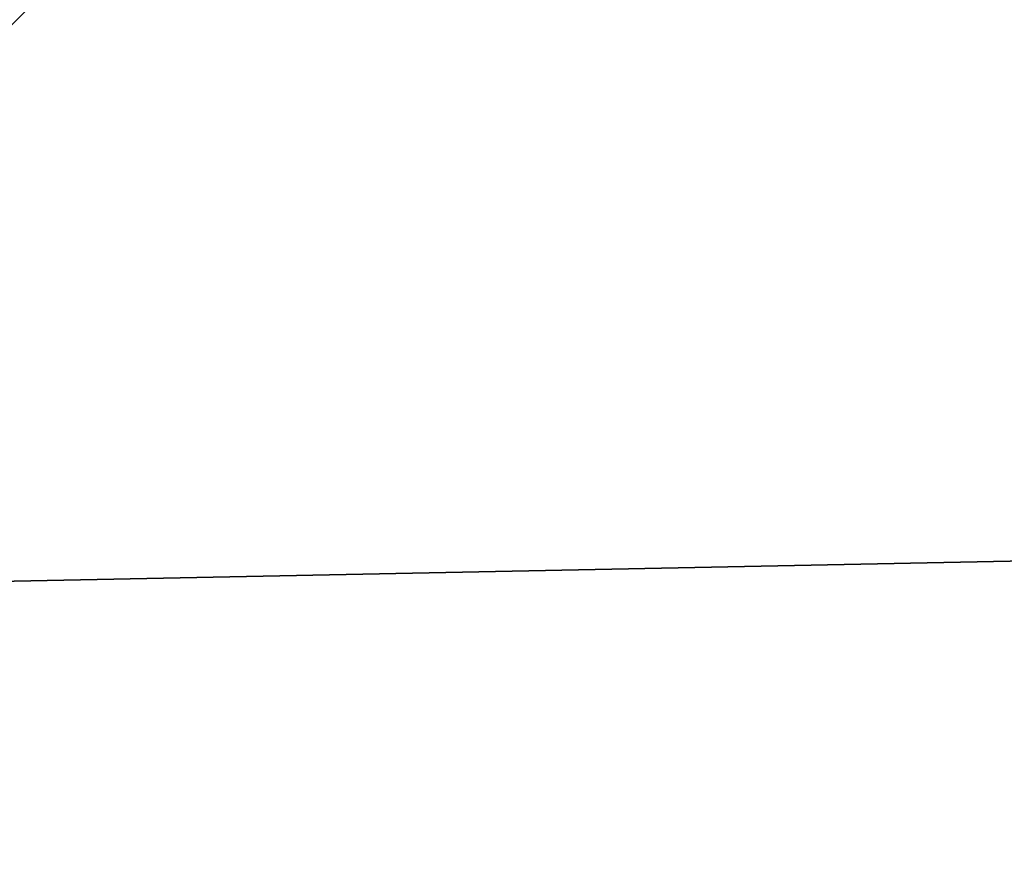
# Model space of a CAD drawing. Extents: x -200 to 200, y -703 to 625.
# Tile 356 of 656: x 2.746 to 3.047, y -509.26 to -509.005. Entities that reach past the tile are written whole.
import ezdxf

# ---------------------------------------------------------------- set-up
doc = ezdxf.new("R2010")
doc.units = 0
doc.header["$LTSCALE"] = 159.143519
for name, color, linetype in [('1709', 7, 'CONTINUOUS'), ('1710', 7, 'CONTINUOUS'), ('1712', 7, 'CONTINUOUS'), ('1730', 7, 'CONTINUOUS'), ('2585', 7, 'CONTINUOUS'), ('2594', 7, 'CONTINUOUS'), ('452', 7, 'CONTINUOUS'), ('733', 7, 'CONTINUOUS')]:
    doc.layers.add(name, color=color, linetype=linetype)

msp = doc.modelspace()

# ---------------------------------------------------------------- linework, layer by layer
at = {"layer": '1709', "color": 7, "linetype": 'CONTINUOUS'}
for points in [[(7.44854, -509.69086, 68.65), (0, -506.6, 68.65), (0, -508.14168, 68.65), (7.44854, -509.69086, 68.65)], [(7.44854, -509.69086, 68.65), (0, -508.14168, 68.65), (7.86264, -512.13076, 68.65), (7.44854, -509.69086, 68.65)]]:
    msp.add_3dface(points, dxfattribs=at)
at = {"layer": '1710', "color": 7, "linetype": 'CONTINUOUS'}
msp.add_3dface([(0, -507.5, 15.65), (7.55537, -511.03929, 15.65), (0, -510.4, 15.65), (0, -507.5, 15.65)], dxfattribs=at)
at = {"layer": '1712', "color": 7, "linetype": 'CONTINUOUS'}
for points in [[(0, -506.5, 56.75), (0, -506.5, 68.55), (7.52142, -509.61868, 68.55), (0, -506.5, 56.75)], [(0, -506.5, 16.65), (4.08968, -507.37289, 27.05004), (8.27287, -510.34274, 16.65), (0, -506.5, 16.65)], [(0, -506.5, 56.75), (7.52142, -509.61868, 68.55), (3.51969, -507.14302, 55.37323), (0, -506.5, 56.75)]]:
    msp.add_3dface(points, dxfattribs=at)
at = {"layer": '1730', "color": 7, "linetype": 'CONTINUOUS'}
for points in [[(0, -506.5, 16.65), (8.27287, -510.34274, 16.65), (0, -506.79289, 15.94289), (0, -506.5, 16.65)], [(8.27287, -510.34274, 16.65), (0, -507.5, 15.65), (0, -506.79289, 15.94289), (8.27287, -510.34274, 16.65)], [(7.55537, -511.03929, 15.65), (0, -507.5, 15.65), (8.27287, -510.34274, 16.65), (7.55537, -511.03929, 15.65)]]:
    msp.add_3dface(points, dxfattribs=at)
at = {"layer": '2585', "color": 7, "linetype": 'CONTINUOUS'}
for points in [[(7.44854, -509.69086, 68.65), (0, -506.5, 68.55), (0, -506.52929, 68.62071), (7.44854, -509.69086, 68.65)], [(0, -506.5, 68.55), (7.44854, -509.69086, 68.65), (7.52142, -509.61868, 68.55), (0, -506.5, 68.55)], [(0, -506.6, 68.65), (7.44854, -509.69086, 68.65), (0, -506.52929, 68.62071), (0, -506.6, 68.65)]]:
    msp.add_3dface(points, dxfattribs=at)
at = {"layer": '2594', "color": 7, "linetype": 'CONTINUOUS'}
for points in [[(0, -508.14168, 68.65), (0, -509.36642, 68.62499), (5.81215, -513.50344, 68.55), (0, -508.14168, 68.65)], [(7.86264, -512.13076, 68.65), (0, -508.14168, 68.65), (5.81215, -513.50344, 68.55), (7.86264, -512.13076, 68.65)]]:
    msp.add_3dface(points, dxfattribs=at)
at = {"layer": '452', "color": 7, "linetype": 'CONTINUOUS'}
for points in [[(2.99995, -508.75, 48.65), (0, -509.25, 46.15), (0, -508.89645, 46.00355), (2.99995, -508.75, 48.65)], [(2.99995, -508.75, 48.65), (2.5, -509.25, 48.65), (0, -509.25, 46.15), (2.99995, -508.75, 48.65)], [(2.99995, -508.75, 48.65), (0, -508.75, 51.65), (2.5, -509.25, 48.65), (2.99995, -508.75, 48.65)]]:
    msp.add_3dface(points, dxfattribs=at)
at = {"layer": '733', "color": 7, "linetype": 'CONTINUOUS'}
for points in [[(160, -512.46564, 8.89919), (160, -506, 11), (-160, -512.46564, 8.89919), (160, -512.46564, 8.89919)], [(160, -506, 11), (-160, -506, 11), (-160, -512.46564, 8.89919), (160, -506, 11)], [(160, -506, -11), (160, -512.46564, -8.89919), (-160, -506, -11), (160, -506, -11)], [(-160, -506, -11), (160, -512.46564, -8.89919), (-160, -512.46564, -8.89919), (-160, -506, -11)]]:
    msp.add_3dface(points, dxfattribs=at)

doc.saveas('drawing.dxf')
